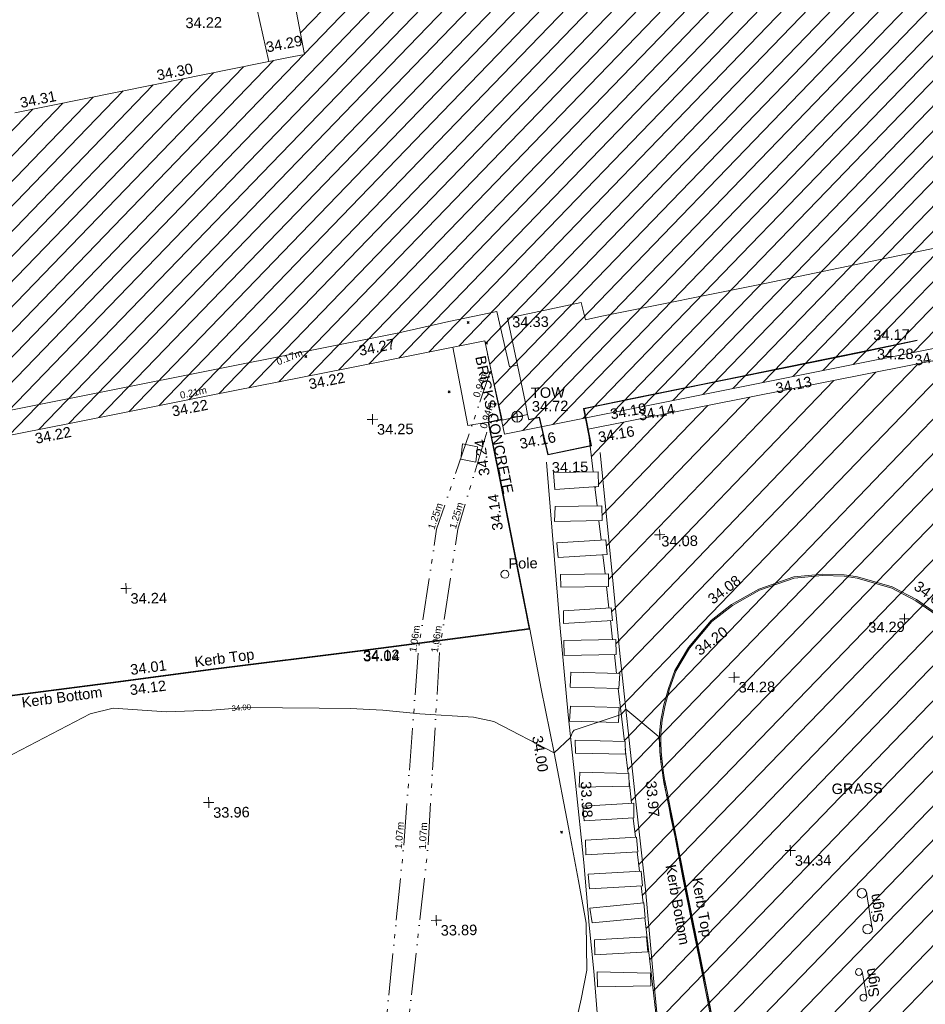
# Model space of a CAD drawing. Header units: millimetres. Extents: x -290717 to 520720, y -103372 to 287762.
# Tile 345 of 375: x 261136 to 293596, y 212750 to 248016. Entities that reach past the tile are written whole.
import ezdxf

# ---------------------------------------------------------------- set-up
doc = ezdxf.new("R2010")
doc.units = ezdxf.units.MM
for name, pattern in [('IMPORT-HIDDEN2 _3_', [4762.5, 3175, -1587.5]), ('IMPORT-UG_DRAINAGE_UNIDENTIFIED_QLB2 _2_', [2700, 1500, -300.0000000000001, 0, -250, 150, -300.0000000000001, 0, -200]), ('IMPORT-UG_ELEC_LV_QLB2 _2_', [2700, 1500, -300.0000000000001, 0, -250, 150, -300.0000000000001, 0, -200]), ('IMPORT-UG_ELEC_STREET LIGHTING_QLB2 _2_', [2700, 1500, -300.0000000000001, 0, -250, 150, -300.0000000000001, 0, -200])]:
    doc.linetypes.add(name, pattern=pattern)
for name, color, linetype, lineweight, true_color in [('00_TOPO_BUILDING_OUTLINE', 5, 'Continuous', 9, 0x0000ff), ('00_TOPO_FURN_POLE', 7, 'Continuous', 9, 0x666666), ('00_TOPO_FURN_SIGN', 7, 'Continuous', 9, 0x666666), ('00_TOPO_KERB_BOTTOM', 1, 'Continuous', 9, 0xff0000), ('00_TOPO_KERB_TOP', 7, 'Continuous', 9, 0xa500a5), ('00_TOPO_LEVEL_SPOT', 7, 'Continuous', 9, 0x666666), ('00_TOPO_ROAD_MARKING_WHITE_CONTINUOUS', 7, 'Continuous', 9, 0x999999), ('00_TOPO_TOP_OF_WALL', 7, 'Continuous', 9, 0x666666), ('00_TOPO_WALL', 7, 'Continuous', 9, 0x7c00a5), ('00_UAV_BUILDING_HATCH', 7, 'Continuous', 9, 0x999999), ('00_UAV_BUILDING_OUTLINE', 5, 'Continuous', 9, 0x0000ff), ('00_UAV_CONCRETE', 9, 'Continuous', 9, 0x808080), ('00_UAV_FORM_LINES', 7, 'Continuous', 9, 0x666666), ('00_UAV_FURN_POLE', 7, 'Continuous', 9, 0x666666), ('00_UAV_LEVEL_SPOT', 7, 'Continuous', 9, 0x666666), ('00_UAV_SERV_IC', 5, 'Continuous', 9, 0x0000ff), ('01_DTM_CONTOUR_MNR', 7, 'Continuous', 9, 0xa5a552), ('01_DTM_CONTOUR_MNR_LABELS', 7, 'Continuous', 9, 0xa5a552), ('12333-PUM-2D-U-0001-C01 - Rev2_REVIT IMPORT_dwg', 7, 'Continuous', 9, 0x767676), ('PUM-CHAMBER EXTENTS', 6, 'IMPORT-HIDDEN2 _3_', 9, 0xff00ff), ('PUM-ELECTRIC-LV-QLB2', 1, 'IMPORT-UG_ELEC_LV_QLB2 _2_', 9, 0xff0000), ('PUM-UNABLE TO SURVEY', 190, 'Continuous', 9, 0x7f00ff), ('PUM-UNIDENTIFIED-QLB2', 150, 'IMPORT-UG_DRAINAGE_UNIDENTIFIED_QLB2 _2_', 9, 0x007fff), ('PUM-WATER-MH', 5, 'Continuous', 9, 0x0000ff)]:
    doc.layers.add(name, color=color, linetype=linetype, lineweight=lineweight, true_color=true_color)
for name, color, linetype, lineweight in [('00_TOPO_DRIVE_WAY', 7, 'Continuous', 9), ('00_TOPO_PEDASTRIAN', 7, 'Continuous', 9), ('00_TOPO_SURVEY_TEXT', 7, 'Continuous', 9), ('00_UAV_SURVEY_TEXT', 7, 'Continuous', 9), ('GEN-TEXT', 7, 'Continuous', 9)]:
    doc.layers.add(name, color=color, linetype=linetype, lineweight=lineweight)
doc.styles.add('Arial_1', font='arial.ttf', dxfattribs={"height": 250})
doc.styles.add('Swis721 Lt BT_1', font='swissl.ttf', dxfattribs={"height": 200})
doc.styles.add('Swis721 Lt BT_2', font='swissl.ttf', dxfattribs={"height": 375})

# ---------------------------------------------------------------- blocks, each defined once
blk = doc.blocks.new('12333-PUM-2D-U-0001-C01 - Rev2_REVIT IMPORT_dwg_MM-2077200-Site Location Plan Existing')
at = {"layer": '00_TOPO_LEVEL_SPOT', "color": 254, "true_color": 0xcccccc, "flags": 128}
for points in [[(0, -500.0000000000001), (0, 0), (-500.0000000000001, 0)], [(500.0000000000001, 0), (0, 0), (0, 500.0000000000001)]]:
    blk.add_lwpolyline(points, dxfattribs=at)
blk = doc.blocks.new('12333-PUM-2D-U-0001-C01 - Rev2_REVIT IMPORT_dwg_TOW-2077202-Site Location Plan Existing')
at = {"layer": '00_TOPO_TOP_OF_WALL', "color": 254, "true_color": 0xcccccc, "flags": 128}
for points in [[(0, 525.0554400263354), (0, 0), (-525.0554401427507, 0)], [(525.0554401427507, 0), (0, 0), (0, -525.0554400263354)]]:
    blk.add_lwpolyline(points, dxfattribs=at)
at = {"layer": '00_TOPO_TOP_OF_WALL', "color": 254, "true_color": 0xcccccc}
blk.add_circle((0, 0), 525.0554401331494, dxfattribs=at)
blk = doc.blocks.new('12333-PUM-2D-U-0001-C01 - Rev2_REVIT IMPORT_dwg_MSL_Sign_SYM-2077194-Site Location Plan Existing')
at = {"layer": '00_TOPO_FURN_SIGN', "color": 254, "true_color": 0xcccccc}
blk.add_line((1862.281444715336, 0), (-1862.281444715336, 0), dxfattribs=at)
for centre, radius in [((-1862.281444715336, -488.8448533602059), 488.8448533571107), ((1862.281444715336, -488.8448533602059), 488.8448533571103)]:
    blk.add_circle(centre, radius, dxfattribs=at)
blk = doc.blocks.new('12333-PUM-2D-U-0001-C01 - Rev2_REVIT IMPORT_dwg_POLE_2-2077241-Site Location Plan Existing')
at = {"layer": '00_TOPO_FURN_POLE', "color": 254, "true_color": 0xcccccc}
blk.add_circle((0, 0), 375.0000000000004, dxfattribs=at)
blk = doc.blocks.new('12333-PUM-2D-U-0001-C01 - Rev2_REVIT IMPORT_dwg_UAV-2077255-Site Location Plan Existing')
at = {"layer": '00_UAV_LEVEL_SPOT', "color": 254, "true_color": 0xcccccc, "flags": 128}
for points in [[(0, -500.0000000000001), (0, 0), (-500.0000000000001, 0)], [(500.0000000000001, 0), (0, 0), (0, 500.0000000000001)]]:
    blk.add_lwpolyline(points, dxfattribs=at)
blk = doc.blocks.new('12333-PUM-2D-U-0001-C01 - Rev2_REVIT IMPORT_dwg_MGS62954_T2_Galway_ITM_3d_Rev1-2077680-Site Location Plan Existing')
at = {"layer": '00_UAV_BUILDING_HATCH', "true_color": 0xcccccc}
h = blk.add_hatch(dxfattribs=at)
h.set_pattern_fill('FP_1', color=254, style=0, pattern_type=2)
h.set_pattern_definition([(45, (0, 0), (-441.9417382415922, 441.9417382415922), [])])
h.paths.add_polyline_path([(534124497.0780003, 725775488.5585), (534146780.0780002, 725779531.5585002), (534146621.0780001, 725780328.5585), (534183857.1075, 725787049.1125003), (534184497.1075001, 725783702.1125), (534202575.1075001, 725786975.1125001), (534201976.1075, 725790381.1125002), (534239197.0865, 725797194.0905001), (534239338.0865, 725796376.0905), (534261663.0865001, 725800388.0905), (534259564.2060555, 725811742.1253059), (534258677.2803518, 725812121.8622999), (534251257.0865, 725810806.0905002), (534250975.0865, 725812184.0905002), (534249213.0865, 725811873.0905002), (534249448.0865, 725810468.0905002), (534244617.0865, 725809642.0905), (534241121.0865001, 725828862.0905), (534229957.0865001, 725826793.0905), (534233411.0865, 725807582.0905), (534221779.0865001, 725805445.0905001), (534220752.0865, 725810867.0905), (534215719.0865001, 725809946.0905), (534216316.0865, 725806625.0905), (534217076.0865, 725806760.0905001), (534217446.0865, 725804662.0905001), (534205756.3195, 725802533.209), (534204628.3195001, 725808845.209), (534205810.3195, 725809078.2090002), (534204970.3195, 725813494.209), (534194424.3195001, 725811546.2090001), (534194268.3195001, 725812372.2090002), (534192207.3194999, 725812030.2090001), (534192421.3195001, 725810057.2090002), (534184208.6855001, 725808590.6470003), (534184063.6855001, 725809679.6470001), (534175719.6855001, 725808111.6470001), (534177568.6855001, 725797421.6470002), (534162796.3485001, 725794713.2465), (534162440.3485001, 725796856.2465003), (534164478.3485, 725797191.2465), (534163879.3485, 725800515.2465003), (534159002.3485, 725799595.2465), (534159605.3485, 725796262.2465003), (534160352.3485, 725796441.2465003), (534160696.3485, 725794215.2465001), (534156777.3485, 725793541.2465), (534156175.3485, 725796880.2465001), (534147633.3485, 725795342.2464999), (534144688.0165, 725811270.4695), (534133601.7440001, 725809323.8415002), (534137148.0780001, 725790044.5585), (534122321.078, 725787372.5585), (534123537.0795538, 725780731.4911917)])
at = {"layer": '00_TOPO_BUILDING_OUTLINE', "color": 254, "true_color": 0xcccccc, "flags": 128}
for points in [[(534188058.0828493, 725787861.187062), (534193919.1674864, 725788933.0934182), (534201065.6022689, 725790280.4810855), (534201448.2837999, 725788136.3355058), (534201583.8039866, 725787308.173642), (534201581.675512, 725787311.017859), (534202577.8800709, 725787493.7602345)], [(534124221.1284872, 725779064.0287179), (534124820.7444681, 725775822.0386165), (534125245.2836477, 725775899.9398292), (534125145.6166385, 725776478.4504373), (534133639.679585, 725778012.757823), (534141891.4203304, 725779511.1741732), (534145939.2929132, 725780299.3827997), (534146057.2373813, 725779612.1525271), (534146460.7820161, 725779700.4323335), (534146222.0326365, 725781148.1654723), (534160372.7522756, 725783695.0785174), (534180779.9572401, 725787396.425519), (534182578.9416649, 725787771.2733631), (534184302.538883, 725788093.9243823), (534184716.2891045, 725786103.2868761), (534185006.1492738, 725786161.2966199), (534184684.0027301, 725787845.464642), (534187334.220765, 725788363.5149004), (534187470.2676793, 725787737.9559948), (534188058.0828493, 725787861.187062)]]:
    blk.add_lwpolyline(points, dxfattribs=at)
at = {"layer": '00_TOPO_DRIVE_WAY', "color": 254, "true_color": 0xcccccc, "flags": 128}
blk.add_lwpolyline([(534186444.445821, 725761858.4987576), (534186652.1511036, 725762418.2491615), (534186888.5262551, 725763418.2892377), (534187116.6600798, 725764447.4201819), (534187125.9503548, 725766131.565474), (534186876.5301303, 725767650.666956), (534186545.4167679, 725769565.8924016), (534186082.1845883, 725772251.5999451), (534185653.1840692, 725774549.9895473), (534185282.300045, 725776699.5052701)], dxfattribs=at)
at = {"layer": '00_TOPO_KERB_BOTTOM', "color": 254, "true_color": 0xcccccc, "flags": 128}
for points in [[(534187935.8968223, 725784663.4813752), (534192340.7347817, 725785487.8449844), (534194614.2016724, 725785900.2535228), (534197272.6921846, 725786388.0136726), (534199349.374141, 725786787.368219)], [(534187935.8968223, 725784663.4813752), (534187372.7539521, 725784557.713435), (534187612.7504259, 725783226.2840396), (534186037.1740813, 725782925.3670722), (534185749.2462204, 725784267.2107875), (534185377.9479048, 725784192.5596375), (534185334.8048877, 725784385.471215)], [(534159081.7184864, 725773800.7949743), (534160591.2100607, 725773956.4887882), (534163250.4022995, 725774251.8050586), (534170234.5195389, 725775028.2004404), (534173918.4789092, 725775446.0606811), (534179294.2212099, 725776025.692972), (534185282.300045, 725776699.5052701), (534184313.4519444, 725782123.0247738), (534183938.0403972, 725784122.845869), (534184418.929028, 725784213.2392157)], [(534199916.5716348, 725776963.9989618), (534199155.7275035, 725777515.509442), (534198302.0189285, 725777985.9452618), (534197058.7765175, 725778362.5450776), (534196578.9967108, 725778449.1685762), (534195806.0105016, 725778486.6623293), (534194782.97023, 725778406.503271), (534193516.8241451, 725777991.2339697), (534192533.4780928, 725777455.8946048), (534191783.9455718, 725776893.092291), (534190965.7597488, 725775943.8211933), (534190451.4253638, 725775127.8446379), (534190214.5760021, 725774488.6145461), (534190038.6771314, 725773900.9283396), (534189919.6663465, 725773358.7713944), (534189870.0772591, 725772896.3482506), (534189865.456423, 725772557.9374964), (534189871.3146925, 725772234.0814176), (534189893.6391512, 725771976.7467979), (534189911.6946899, 725771770.9621509), (534189935.1131366, 725771552.986981), (534189965.3027198, 725771291.0339235), (534189993.9895835, 725771122.7491148), (534190071.3775579, 725770732.1572773), (534190162.2275748, 725770218.4885412), (534190225.8400707, 725769865.956426), (534190347.0362321, 725769218.1569774)], [(534190347.0362321, 725769218.1569774), (534190629.0553181, 725767638.8733405), (534190909.2840674, 725766096.9840559), (534191159.7381805, 725764747.6585265), (534191420.8975773, 725763300.2325867), (534191529.2590874, 725762663.36013)]]:
    blk.add_lwpolyline(points, dxfattribs=at)
at = {"layer": '00_TOPO_KERB_TOP', "color": 254, "true_color": 0xcccccc, "flags": 128}
for points in [[(534187932.5774466, 725784681.1548095), (534189436.4776093, 725784959.7855424), (534191520.9292775, 725785346.6761153), (534194729.6522738, 725785942.9791265), (534197323.4067069, 725786424.6213727), (534199345.5439326, 725786801.5575879)], [(534187932.5774466, 725784681.1548095), (534187351.8899478, 725784572.0916858), (534187591.896102, 725783240.6085863), (534186051.068105, 725782946.3281535), (534185763.1050253, 725784288.3360003), (534185380.78663, 725784211.6303064), (534185341.6773319, 725784386.8482188)], [(534159078.3704405, 725773828.5021414), (534160587.7848048, 725773984.1879917), (534163246.8988171, 725774279.4955747), (534170230.9929529, 725775055.8883882), (534173914.9848872, 725775473.7523224), (534179290.7359683, 725776053.3855599), (534185257.7272719, 725776724.8249707), (534184292.6028033, 725782127.4999365), (534183922.8093885, 725784136.6065189), (534184415.5369201, 725784230.1049981)], [(534199886.8701668, 725776928.9396982), (534199132.776659, 725777475.5568769), (534198285.6618643, 725777943.0826333), (534197050.5347154, 725778317.0516243), (534196577.4494343, 725778403.374006), (534195806.6950484, 725778440.8173121), (534194789.7399431, 725778360.9777806), (534193534.7602636, 725777948.4739947), (534192560.4118542, 725777418.6704596), (534191815.5879186, 725776859.8434998), (534191000.4576248, 725775913.8479203), (534190490.1357445, 725775102.8917446), (534190257.2839894, 725774471.5146215), (534190083.062176, 725773889.431541), (534189964.9558416, 725773351.394845), (534189915.8616649, 725772893.5867908), (534189911.279922, 725772558.0390751), (534189917.0966675, 725772236.4785311), (534189939.2836063, 725771980.729107), (534189957.2981163, 725771775.4120767), (534189980.6499349, 725771558.0570712), (534190010.6773456, 725771297.5111727), (534190039.0528879, 725771131.0526594), (534190116.4132023, 725770740.6004266), (534190207.3313425, 725770226.5465194), (534190270.8967996, 725769874.2750871), (534190392.1405576, 725769226.2114398)], [(534190392.1405576, 725769226.2114398), (534190674.14728, 725767646.9970392), (534190954.3481149, 725766105.2613463), (534191204.8075454, 725764755.9071702), (534191466.0279318, 725763308.1432059), (534191574.1310087, 725762672.7896382)]]:
    blk.add_lwpolyline(points, dxfattribs=at)
at = {"layer": '00_TOPO_PEDASTRIAN', "color": 254, "true_color": 0xcccccc}
for p, q in [((534186269.7, 725781682.8000002), (534186231.6000001, 725782292.4)), ((534187831.8000001, 725782292.4), (534186231.6000001, 725782292.4)), ((534187831.8000001, 725781759), (534187831.8000001, 725782292.4)), ((534186269.7, 725781682.8000002), (534187831.8000001, 725781759)), ((534186231.6000001, 725780539.8000001), (534186269.7000001, 725781073.2)), ((534187946.1000001, 725781073.2000002), (534186269.7000001, 725781073.2)), ((534187946.1000001, 725780539.8000002), (534187946.1000001, 725781073.2000002)), ((534186231.6000001, 725780539.8000001), (534187946.1000001, 725780539.8000002)), ((534186307.8000001, 725779777.8000002), (534188060.4000001, 725779854.0000001)), ((534186307.8000001, 725779777.8000002), (534186345.9, 725779244.4000002)), ((534188060.4000001, 725779854.0000001), (534188098.5000001, 725779320.6000001)), ((534186345.9, 725779244.4000002), (534188098.5000001, 725779320.6000001)), ((534186422.1, 725778177.6), (534186422.1000001, 725778634.8000001)), ((534186422.1000001, 725778634.8000001), (534188136.6000001, 725778634.8000001)), ((534188136.6000001, 725778177.6), (534188136.6000001, 725778634.8000001)), ((534188136.6000001, 725778177.6), (534186422.1, 725778177.6)), ((534188212.8, 725777415.6), (534186498.3000002, 725777339.4)), ((534186498.3000001, 725776882.2000002), (534186498.3000002, 725777339.4)), ((534188250.9, 725776958.4000002), (534188212.8, 725777415.6)), ((534186498.3000001, 725776882.2000002), (534188250.9, 725776958.4000002)), ((534186498.3, 725775739.2000002), (534186498.3, 725776272.6000001)), ((534186498.3, 725776272.6000001), (534188365.2, 725776272.6)), ((534188365.2, 725775739.2), (534188365.2, 725776272.6)), ((534188365.2, 725775739.2), (534186498.3, 725775739.2000002)), ((534186688.8000001, 725774596.2000002), (534186726.9, 725775129.6)), ((534188479.5000002, 725775053.4), (534186726.9, 725775129.6)), ((534188441.4000001, 725774520.0000001), (534188479.5000002, 725775053.4)), ((534186688.8000001, 725774596.2000002), (534188441.4000001, 725774520.0000001)), ((534186650.7000001, 725773377.0000001), (534186688.8000001, 725773910.4000002)), ((534186688.8000001, 725773910.4000002), (534188441.4000001, 725773834.2000002)), ((534188403.3000002, 725773300.8000002), (534188441.4000001, 725773834.2000002)), ((534188403.3000002, 725773300.8000002), (534186650.7000001, 725773377.0000001)), ((534186841.2000002, 725772234.0000001), (534186841.2000001, 725772691.2000002)), ((534188631.9000001, 725772615.0000001), (534186841.2000001, 725772691.2000002)), ((534188631.9, 725772157.8000002), (534188631.9000001, 725772615.0000001)), ((534186841.2000002, 725772234.0000001), (534188631.9, 725772157.8000002)), ((534186955.5000001, 725771014.8000001), (534186993.6000001, 725771548.2000002)), ((534188746.2000001, 725771472), (534186993.6000001, 725771548.2000002)), ((534188746.2000002, 725771014.8000002), (534188746.2000001, 725771472)), ((534186955.5000001, 725771014.8000001), (534188746.2000002, 725771014.8000002)), ((534188898.6, 725770405.2), (534187069.8000001, 725770329)), ((534187107.9000001, 725769795.6), (534187069.8000001, 725770329)), ((534188898.6, 725769871.8000002), (534188898.6, 725770405.2)), ((534187107.9000001, 725769795.6), (534188898.6, 725769871.8000002)), ((534188974.8, 725769186.0000001), (534187146.0000001, 725769109.8000001)), ((534189012.9000001, 725768652.6), (534188974.8, 725769186.0000001)), ((534187146.0000001, 725768576.4), (534187146.0000001, 725769109.8000001)), ((534187146.0000001, 725768576.4), (534189012.9000001, 725768652.6)), ((534189127.2, 725767966.8000002), (534187222.2000001, 725767890.6000001)), ((534187260.3000001, 725767357.2), (534187222.2000001, 725767890.6000001)), ((534189165.3, 725767433.4000002), (534189127.2, 725767966.8000002)), ((534187260.3000001, 725767357.2), (534189165.3, 725767433.4000002)), ((534189203.4000001, 725766823.8000001), (534187260.3000001, 725766671.4)), ((534189241.5000001, 725766290.4), (534189203.4000001, 725766823.8000001)), ((534187336.5, 725766138), (534187260.3000001, 725766671.4)), ((534187336.5, 725766138), (534189241.5000001, 725766290.4)), ((534189279.6000001, 725765604.6000001), (534187412.7000001, 725765528.4000002)), ((534187412.7000001, 725764995.0000001), (534187412.7000001, 725765528.4000002)), ((534189317.7000001, 725765071.2000002), (534189279.6000001, 725765604.6000001)), ((534187412.7000001, 725764995.0000001), (534189317.7000001, 725765071.2000002)), ((534187488.9, 725763852), (534187488.9, 725764385.4)), ((534189393.9000001, 725764309.2), (534187488.9, 725764385.4)), ((534189393.9000001, 725763852), (534189393.9000001, 725764309.2)), ((534187488.9, 725763852), (534189393.9000001, 725763852))]:
    blk.add_line(p, q, dxfattribs=at)
at = {"layer": '00_TOPO_ROAD_MARKING_WHITE_CONTINUOUS', "color": 254, "true_color": 0xcccccc, "flags": 128}
for points in [[(534187920.0000001, 725782980), (534188270, 725778630), (534188490.0000001, 725775770), (534188950.0000001, 725770770.0000001), (534189260, 725767430.0000002), (534189510, 725763990.0000001), (534189680.0000002, 725761800.0000001), (534189900.0000001, 725759450.0000001), (534190100, 725757460.0000001), (534190220, 725755800.0000001), (534190300.0000001, 725754680.0000002), (534190410.0000001, 725753160.0000001), (534190530.0000001, 725751900.0000001)], [(534188240.0000001, 725751470), (534188140.0000001, 725753190.0000001), (534188000.0000001, 725754980), (534187870, 725756600.0000001), (534187829.671832, 725757392.0293423), (534187720, 725758800.0000001), (534187640, 725760030.0000001), (534187510, 725762020), (534187360, 725764410.0000001), (534187230, 725766060.0000001), (534187070.0000001, 725768310.0000001), (534186820.0000001, 725771160), (534186610, 725773610), (534186360.0000001, 725776850), (534185990, 725782670)]]:
    blk.add_lwpolyline(points, dxfattribs=at)
at = {"layer": '00_TOPO_WALL', "color": 254, "true_color": 0xcccccc, "flags": 128}
blk.add_lwpolyline([(534185006.1492738, 725786161.2966199), (534185263.7505907, 725784852.1930948), (534185341.9549416, 725784386.9038423), (534184421.1095001, 725784202.3977656), (534183943.7332617, 725786575.9436938)], dxfattribs=at)
at = {"layer": '00_UAV_BUILDING_OUTLINE', "color": 254, "true_color": 0xcccccc, "flags": 128}
for points in [[(534167158.3838508, 725795512.9939419), (534172076.3945128, 725796414.6754117), (534176994.4051749, 725797316.3568813), (534177568.6855001, 725797421.6470002), (534176816.1715772, 725801772.3088913)], [(534235928.6582541, 725796595.8330029), (534231010.4406745, 725795695.5958499), (534226092.2230951, 725794795.3586969), (534221174.0055155, 725793895.1215438), (534216255.7879361, 725792994.8843907), (534211337.5703565, 725792094.6472379), (534206419.3527769, 725791194.4100847), (534201976.1075, 725790381.1125001), (534202059.7409394, 725789905.5607566), (534202575.1075, 725786975.1125001), (534200583.0496724, 725786614.4528435), (534195663.0590978, 725785723.6945102), (534190743.068523, 725784832.9361768), (534185823.0779483, 725783942.1778437), (534184497.1075, 725783702.1125001), (534183857.1075, 725787049.1125002), (534178936.6077407, 725786161.0348831), (534174016.1079816, 725785272.9572663), (534169095.6082222, 725784384.8796496), (534164175.1084629, 725783496.8020326)]]:
    blk.add_lwpolyline(points, dxfattribs=at)
at = {"layer": '00_UAV_CONCRETE', "color": 254, "true_color": 0xcccccc, "flags": 128}
blk.add_lwpolyline([(534182697.2121847, 725786839.768507), (534183191.1585, 725784032.7409999), (534183922.8093885, 725784136.6065189)], dxfattribs=at)
at = {"layer": '00_UAV_FORM_LINES', "color": 254, "true_color": 0xcccccc, "flags": 128}
blk.add_lwpolyline([(534165337.2367531, 725806359.4939106), (534166562.6855, 725806349.6470001), (534171183.6855001, 725806103.6470001), (534171595.6855001, 725805976.6470001), (534171932.6855001, 725805823.6470002), (534172350.6855001, 725805606.6470001), (534172704.6855, 725805307.6470002), (534172943.6855001, 725804953.6470002), (534173137.6855001, 725804533.6470001), (534173332.6855001, 725803988.6470001), (534173552.6855001, 725803367.6470002), (534173899.6855001, 725802748.6470001), (534174253.6855001, 725802324.6470001), (534174652.6855, 725801966.6470002), (534175090.6855001, 725801496.6470002), (534175335.6855001, 725801051.6470002), (534175498.6855, 725800671.6470002), (534175686.6855001, 725800073.6470002), (534176291.0177509, 725797187.3959152)], dxfattribs=at)
at = {"layer": '01_DTM_CONTOUR_MNR', "color": 254, "true_color": 0xcccccc, "flags": 128}
blk.add_lwpolyline([(534191538.1468534, 725762803.7832167), (534191457.6269957, 725763307.5253992), (534191397.2044101, 725763648.1472566), (534191187.7438138, 725764756.9359535), (534191098.813136, 725765227.5530967), (534190934.2631039, 725766106.065776), (534190782.7272727, 725766909.7727275), (534190647.8990261, 725767644.4747566), (534190443.894813, 725768759.3285743), (534190357.9626649, 725769221.9906664), (534190331.4285715, 725769370.8928572), (534190241.0653753, 725769870), (534190225.934066, 725769943.1868131), (534190171.1838162, 725770222.2367632), (534190075.8333335, 725770709.1666667), (534190074.0064102, 725770730.8012822), (534189997.7412587, 725771121.548252), (534189970, 725771290.0000001), (534189938.862069, 725771549.1034483), (534189910.0000001, 725771770), (534189890, 725771980), (534189872.5000002, 725772221.0714285), (534189870, 725772560.0000002), (534189818.8498856, 725772781.5763655), (534188670.0000001, 725773770.0000001), (534188500, 725773580.0000001), (534186808.8787298, 725773047.8946102), (534186745.67217, 725772985.9080188), (534186680.0000002, 725772790.0000001), (534186080.0000001, 725772250.0000001), (534183937.2353445, 725773417.0221381), (534183207.5364243, 725773587.6687354), (534181286.9548948, 725773734.1378438), (534179966.5007308, 725773887.7476863), (534178798.9117531, 725773968.5714288), (534177686.6812853, 725774006.2305734), (534175064.2890632, 725774068.6470673), (534174896.7851279, 725774058.2823077), (534173843.4824766, 725773993.1063541), (534172209.6830088, 725773965.1116096), (534170298.8850236, 725774131.0504427), (534169479.4382023, 725773941.6853933), (534166430.0000002, 725772420)], dxfattribs=at)
at = {"xscale": 0.375, "yscale": 0.375, "zscale": 0.375}
for name, p in [('12333-PUM-2D-U-0001-C01 - Rev2_REVIT IMPORT_dwg_MM-2077200-Site Location Plan Existing', (534179780.0000001, 725784310.0000001)), ('12333-PUM-2D-U-0001-C01 - Rev2_REVIT IMPORT_dwg_TOW-2077202-Site Location Plan Existing', (534184960.7174789, 725784315.8500673)), ('12333-PUM-2D-U-0001-C01 - Rev2_REVIT IMPORT_dwg_UAV-2077255-Site Location Plan Existing', (534190000.0000001, 725780000)), ('12333-PUM-2D-U-0001-C01 - Rev2_REVIT IMPORT_dwg_POLE_2-2077241-Site Location Plan Existing', (534184426.1585001, 725778680.741)), ('12333-PUM-2D-U-0001-C01 - Rev2_REVIT IMPORT_dwg_MM-2077200-Site Location Plan Existing', (534170840, 725778410)), ('12333-PUM-2D-U-0001-C01 - Rev2_REVIT IMPORT_dwg_MM-2077200-Site Location Plan Existing', (534198723.0416445, 725776830.9902517)), ('12333-PUM-2D-U-0001-C01 - Rev2_REVIT IMPORT_dwg_MM-2077200-Site Location Plan Existing', (534192578.5962873, 725774848.4884566)), ('12333-PUM-2D-U-0001-C01 - Rev2_REVIT IMPORT_dwg_MM-2077200-Site Location Plan Existing', (534173670.0000001, 725770690.0000001)), ('12333-PUM-2D-U-0001-C01 - Rev2_REVIT IMPORT_dwg_MM-2077200-Site Location Plan Existing', (534194483.5564951, 725768606.9409424)), ('12333-PUM-2D-U-0001-C01 - Rev2_REVIT IMPORT_dwg_MM-2077200-Site Location Plan Existing', (534181750.0000001, 725766330.0000001))]:
    blk.add_blockref(name, p, dxfattribs=at)
for p, xscale, yscale, zscale, rotation in [((534197280.7081187, 725766411.6749314), 0.35, 0.35, 0.35, 278.0330363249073), ((534197056.3341389, 725763773.4056085), 0.2499999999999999, 0.2499999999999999, 0.2499999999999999, 279.1797592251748)]:
    blk.add_blockref('12333-PUM-2D-U-0001-C01 - Rev2_REVIT IMPORT_dwg_MSL_Sign_SYM-2077194-Site Location Plan Existing', p, dxfattribs=dict(xscale=xscale, yscale=yscale, zscale=zscale, rotation=rotation))
at = {"layer": '00_TOPO_BUILDING_OUTLINE', "color": 251, "true_color": 0x666666, "insert": (534184846.5747604, 725787888.5208532), "char_height": 375, "width": 1495.902363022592, "attachment_point": 1, "line_spacing_factor": 1.005061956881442, "style": 'Swis721 Lt BT_2'}
blk.add_mtext('34.33', dxfattribs=at)
at = {"layer": '00_TOPO_BUILDING_OUTLINE', "color": 251, "true_color": 0x666666, "insert": (534179300.8428538, 725786957.4751074), "char_height": 375, "width": 1495.902363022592, "attachment_point": 1, "rotation": 10.50981959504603, "line_spacing_factor": 1.005061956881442, "style": 'Swis721 Lt BT_2'}
blk.add_mtext('34.27', dxfattribs=at)
at = {"layer": '00_TOPO_DRIVE_WAY', "color": 251, "true_color": 0x666666, "insert": (534185667.4045027, 725772904.9395489), "char_height": 375, "width": 1495.902363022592, "attachment_point": 1, "rotation": 278.62479316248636, "line_spacing_factor": 1.005061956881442, "style": 'Swis721 Lt BT_2'}
blk.add_mtext('34.00', dxfattribs=at)
at = {"layer": '00_TOPO_FURN_SIGN', "char_height": 375, "width": 1206.219683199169, "attachment_point": 1, "line_spacing_factor": 1.005061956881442, "style": 'Swis721 Lt BT_2'}
for insert, rotation in [((534197414.4808649, 725765942.7877676), 98.00281249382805), ((534197218.8494761, 725763274.6165422), 98.751922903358)]:
    blk.add_mtext('Sign', dxfattribs=dict(at, insert=insert, rotation=rotation))
at = {"layer": '00_TOPO_KERB_BOTTOM', "color": 251, "true_color": 0x666666, "char_height": 375, "width": 1495.902363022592, "attachment_point": 1, "line_spacing_factor": 1.005061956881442, "style": 'Swis721 Lt BT_2'}
for s, insert in [('34.17', (534197776.2910953, 725787202.7208756)), ('34.04', (534179294.2, 725776020.9296079))]:
    blk.add_mtext(s, dxfattribs=dict(at, insert=insert))
at = {"layer": '00_TOPO_KERB_BOTTOM', "color": 251, "true_color": 0x666666, "char_height": 375, "attachment_point": 1, "line_spacing_factor": 1.005061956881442, "style": 'Swis721 Lt BT_2'}
for s, insert, width, rotation in [('34.19', (534188273.3414751, 725784528.5223466), 1495.902363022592, 9.144491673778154), ('34.14', (534184015.5071049, 725780230.6413898), 1495.902363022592, 97.04128293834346), ('34.08', (534191638.2979491, 725777757.7114323), 1495.902363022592, 36.24059141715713), ('34.06', (534199266.6886571, 725778209.9687927), 1495.902363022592, 322.651832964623), ('34.01', (534170921.3049013, 725775679.2505531), 1495.902363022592, 6.473498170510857), ('Kerb Bottom', (534167007.659561, 725774577.4353803), 3414.456504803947, 6.546853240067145), ('Kerb Bottom', (534190369.0865425, 725768207.0930427), 3414.456504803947, 279.0677812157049)]:
    blk.add_mtext(s, dxfattribs=dict(at, insert=insert, width=width, rotation=rotation))
at = {"layer": '00_TOPO_KERB_TOP', "color": 251, "true_color": 0x666666, "char_height": 375, "width": 1495.902363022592, "attachment_point": 1, "line_spacing_factor": 1.005061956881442, "style": 'Swis721 Lt BT_2'}
for s, insert in [('34.28', (534197898.4855838, 725786508.7695643)), ('34.12', (534179290.7, 725776048.6296079))]:
    blk.add_mtext(s, dxfattribs=dict(at, insert=insert))
at = {"layer": '00_TOPO_KERB_TOP', "color": 251, "true_color": 0x666666, "char_height": 375, "attachment_point": 1, "line_spacing_factor": 1.005061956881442, "style": 'Swis721 Lt BT_2'}
for s, insert, width, rotation in [('34.16', (534187828.5391877, 725783710.269697), 1495.902363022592, 9.144491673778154), ('34.24', (534183576.7459862, 725782193.8032635), 1495.902363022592, 97.04128293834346), ('34.20', (534191143.8414592, 725775925.1986256), 1495.902363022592, 36.24059141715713), ('Kerb Top', (534173229.6980559, 725775919.2478863), 2493.170605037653, 6.546853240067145), ('34.12', (534170890.9528421, 725774952.6503385), 1495.902363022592, 6.473498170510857), ('Kerb Top', (534191305.3774036, 725767723.0181848), 2493.170605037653, 279.0677812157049)]:
    blk.add_mtext(s, dxfattribs=dict(at, insert=insert, width=width, rotation=rotation))
at = {"layer": '00_TOPO_LEVEL_SPOT', "char_height": 375, "width": 1495.902363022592, "attachment_point": 1, "line_spacing_factor": 1.005061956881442, "style": 'Swis721 Lt BT_2'}
for s, insert in [('34.25', (534179932.8269378, 725784133.0039227)), ('34.24', (534170992.8269377, 725778233.0039226)), ('34.29', (534197412.998248, 725776740.0114298)), ('34.28', (534192731.4269378, 725774671.5039227)), ('33.96', (534173822.8269379, 725770513.0039226)), ('34.34', (534194636.4269378, 725768429.9039224)), ('33.89', (534181902.8269377, 725766153.0039226))]:
    blk.add_mtext(s, dxfattribs=dict(at, insert=insert))
at = {"layer": '00_TOPO_ROAD_MARKING_WHITE_CONTINUOUS', "color": 251, "true_color": 0x666666, "insert": (534186171.4948094, 725782665.2296079), "char_height": 375, "width": 1495.902363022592, "attachment_point": 1, "line_spacing_factor": 1.005061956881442, "style": 'Swis721 Lt BT_2'}
blk.add_mtext('34.15', dxfattribs=at)
at = {"layer": '00_TOPO_ROAD_MARKING_WHITE_CONTINUOUS', "color": 251, "true_color": 0x666666, "char_height": 375, "width": 1495.902363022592, "attachment_point": 1, "line_spacing_factor": 1.005061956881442, "style": 'Swis721 Lt BT_2'}
for s, insert, rotation in [('33.98', (534187387.7728484, 725771220.3594902), 271.4431241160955), ('33.97', (534189720.0679867, 725771208.2519125), 274.2458649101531)]:
    blk.add_mtext(s, dxfattribs=dict(at, insert=insert, rotation=rotation))
at = {"layer": '00_TOPO_SURVEY_TEXT', "color": 251, "true_color": 0x666666, "insert": (534196000.90199, 725770976.0806414), "char_height": 375, "width": 2018.280965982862, "attachment_point": 1, "line_spacing_factor": 1.005061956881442, "style": 'Swis721 Lt BT_2'}
blk.add_mtext('GRASS', dxfattribs=at)
at = {"layer": '00_TOPO_TOP_OF_WALL', "char_height": 375, "attachment_point": 1, "line_spacing_factor": 1.005061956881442, "style": 'Swis721 Lt BT_2'}
for s, insert, width in [('TOW', (534185471.4433873, 725785347.7543665), 1343.937678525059), ('34.72', (534185497.0360942, 725784861.8477563), 1495.902363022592)]:
    blk.add_mtext(s, dxfattribs=dict(at, insert=insert, width=width))
at = {"layer": '00_UAV_BUILDING_OUTLINE', "color": 251, "true_color": 0x666666, "char_height": 375, "width": 1495.902363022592, "attachment_point": 1, "line_spacing_factor": 1.005061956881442, "style": 'Swis721 Lt BT_2'}
for s, insert, rotation in [('34.29', (534176166.6477634, 725797882.6905006), 10.09148188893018), ('34.30', (534172232.9876174, 725796946.8698912), 10.389378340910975), ('34.31', (534167314.9769552, 725796045.1884214), 10.389378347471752), ('34.11', (534199212.3700951, 725786255.6280181), 10.262168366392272), ('34.22', (534177485.3109429, 725785788.4431895), 10.23090153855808), ('34.13', (534194212.9678828, 725785350.492304), 10.262168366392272), ('34.22', (534172564.8111837, 725784900.3655725), 10.230901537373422), ('34.14', (534189288.2176197, 725784458.8722347), 10.262168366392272), ('34.22', (534167644.3114247, 725784012.2879555), 10.230901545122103), ('34.16', (534185004.7717608, 725783521.0670284), 10.26216837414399)]:
    blk.add_mtext(s, dxfattribs=dict(at, insert=insert, rotation=rotation))
at = {"layer": '00_UAV_FURN_POLE', "insert": (534184557.5000151, 725779249.7424831), "char_height": 375, "width": 1191.972994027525, "attachment_point": 1, "line_spacing_factor": 1.005061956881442, "style": 'Swis721 Lt BT_2'}
blk.add_mtext('Pole', dxfattribs=at)
at = {"layer": '00_UAV_LEVEL_SPOT', "insert": (534190051.8765643, 725779949.1441548), "char_height": 375, "width": 1495.902363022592, "attachment_point": 1, "line_spacing_factor": 1.005061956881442, "style": 'Swis721 Lt BT_2'}
blk.add_mtext('34.08', dxfattribs=at)
at = {"layer": '00_UAV_SERV_IC', "color": 251, "true_color": 0x666666, "insert": (534173323.2857865, 725798810.5146179), "char_height": 375, "width": 1495.902363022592, "attachment_point": 1, "line_spacing_factor": 1.005061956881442, "style": 'Swis721 Lt BT_2'}
blk.add_mtext('34.22', dxfattribs=at)
at = {"layer": '00_UAV_SURVEY_TEXT', "color": 251, "true_color": 0x666666, "insert": (534183865.7672869, 725786550.6053796), "char_height": 375, "width": 5617.944430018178, "attachment_point": 1, "rotation": 280.57712352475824, "line_spacing_factor": 1.005061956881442, "style": 'Swis721 Lt BT_2'}
blk.add_mtext('BRICKS CONCRETE', dxfattribs=at)
at = {"layer": '01_DTM_CONTOUR_MNR_LABELS', "color": 251, "true_color": 0x666666, "insert": (534174890.2238525, 725774168.7154422), "char_height": 200, "width": 797.8007824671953, "attachment_point": 2, "rotation": 3.54081701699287, "line_spacing_factor": 1.005061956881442, "style": 'Swis721 Lt BT_1'}
blk.add_mtext('34.00', dxfattribs=at)
blk = doc.blocks.new('12333-PUM-2D-U-0001-C01 - Rev2_REVIT IMPORT_dwg-1620468-Site Location Plan Existing')
at = {"layer": 'PUM-CHAMBER EXTENTS', "true_color": 0xfff4d4}
h = blk.add_hatch(dxfattribs=at)
h.set_pattern_fill('FP_14', style=0, pattern_type=2)
h.set_pattern_definition([(45, (-533641079.65, -725615854.3560001), (-618.7184335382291, 618.7184335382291), [])])
h.paths.add_polyline_path([(548820.3501529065, 143595.6438214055), (598554.7265481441, 155705.0015586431), (665880.350152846, 173780.643821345), (683590.8699340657, 180379.6662089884), (684126.292145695, 185226.5029211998), (699646.6566527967, 190872.8378213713), (682988.0270851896, 214267.7933273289), (606098.2658213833, 215609.9091025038), (611594.7356529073, 198837.6438862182), (620808.8827925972, 194892.6093451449), (622809.8820558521, 181730.4029184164), (546425.3200724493, 167969.8622055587), (546575.8377649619, 166438.0438213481), (546752.1501529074, 166438.0438213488), (546742.8316869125, 165904.1892620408), (546628.8411191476, 165898.6287465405), (546695.6373264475, 165218.8438213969), (546866.4501528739, 165218.8438214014), (546857.1396212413, 164685.44382141), (546748.0496345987, 164685.443821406), (546816.1401362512, 163992.4868641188), (546980.7501529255, 163999.6438213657), (547018.8501528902, 163466.243821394), (546868.4915593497, 163459.7064912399), (546935.2364494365, 162780.4438213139), (547056.9501529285, 162780.4438213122), (547056.9501528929, 162323.2438213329), (546980.1612849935, 162323.2438213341), (547055.375663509, 161557.7871773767), (547133.1501528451, 161561.2438213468), (547171.2501528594, 161104.0438213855), (547100.264113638, 161100.9574718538), (547167.3480998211, 160418.2438213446), (547285.5501528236, 160418.2438213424), (547285.5501528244, 159884.8438213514), (547219.7604079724, 159884.8438213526), (547286.664106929, 159203.9649537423), (547399.8501529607, 159199.0438213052), (547361.7501529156, 158665.643821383), (547339.521844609, 158666.0318179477), (547526.6396990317, 156761.7336279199), (547552.250152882, 156760.6438213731), (547555.1797682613, 156471.2813760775), (547638.9409207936, 155618.8442227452), (547666.5501528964, 155617.6438213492), (547669.1799035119, 155311.102130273), (547744.1895742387, 154547.7287972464), (547818.950152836, 154550.8438213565), (547809.6327004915, 154017.0473340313), (547796.3901281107, 154016.4838203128), (547863.8113582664, 153330.3380382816), (547895.1501528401, 153331.6438213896), (547933.2501528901, 152798.2438213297), (547916.1638860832, 152797.5464226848), (547983.733439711, 152109.8911528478), (548047.5501528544, 152112.4438213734), (548085.6501528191, 151579.0438214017), (548036.0897145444, 151577.0614038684), (548096.0084987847, 150967.2680053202), (548123.7501529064, 150969.4438213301), (548161.850152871, 150436.0438213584), (548148.313419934, 150434.9608827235), (548720.0288377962, 144616.6137303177)])
h.paths.add_polyline_path([(507602.6006529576, 195456.4678212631), (521342.9320607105, 197371.1634294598), (539189.5091527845, 196672.9153214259), (560381.4725447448, 200828.819264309), (577694.2496529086, 209009.0883214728), (593968.6270046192, 215821.6327356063), (467149.496982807, 218035.2688842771), (468398.9507812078, 211588.5258330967), (490993.690740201, 198483.5081887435), (503467.5815323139, 197676.0129840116), (507337.4300206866, 195598.8028811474)])
at = {"layer": 'GEN-TEXT', "color": 253, "true_color": 0xaaaaaa}
for p, q in [((542149.9948138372, 171829.2884823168), (542220.7054919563, 171899.999160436)), ((542220.7054919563, 171829.2884823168), (542149.9948138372, 171899.999160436)), ((542866.705491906, 171076.2884822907), (542795.9948137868, 171146.9991604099)), ((542799.4499277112, 171079.7435962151), (542866.705491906, 171146.9991604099)), ((536308.9948138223, 170717.2884822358), (536379.7054919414, 170787.999160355)), ((536379.7054919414, 170717.2884822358), (536308.9948138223, 170787.999160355)), ((542902.9948138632, 170019.2884822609), (542973.7054919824, 170089.9991603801)), ((542973.7054919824, 170019.2884822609), (542902.9948138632, 170089.9991603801)), ((541425.9948137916, 169354.2884822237), (541496.7054919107, 169424.9991603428)), ((541496.7054919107, 169354.2884822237), (541425.9948137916, 169424.9991603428)), ((543072.9948137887, 168891.2884822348), (543143.7054919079, 168961.999160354)), ((543143.7054919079, 168891.2884822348), (543072.9948137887, 168961.999160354)), ((545183.9948138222, 153516.2884822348), (545254.7054919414, 153586.9991603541)), ((545254.7054919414, 153516.2884822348), (545183.9948138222, 153586.9991603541))]:
    blk.add_line(p, q, dxfattribs=at)
at = {"layer": 'PUM-UNABLE TO SURVEY', "color": 7, "true_color": 0xfff4d4}
for p, q in [((546628.8411191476, 165898.6287465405), (546695.6373264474, 165218.8438213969)), ((546748.0496345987, 164685.443821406), (546816.1401362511, 163992.4868641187)), ((546868.4915593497, 163459.7064912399), (546935.2364494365, 162780.4438213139)), ((546980.1612849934, 162323.243821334), (547055.3756635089, 161557.7871773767)), ((547100.264113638, 161100.9574718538), (547167.3480998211, 160418.2438213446)), ((547219.7604079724, 159884.8438213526), (547286.664106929, 159203.9649537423)), ((547339.464761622, 158666.6127514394), (547526.6396990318, 156761.7336279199)), ((547552.250152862, 156501.0960686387), (547638.9409207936, 155618.8442227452)), ((547666.550152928, 155337.8650989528), (547744.1895742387, 154547.7287972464)), ((547796.3901281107, 154016.4838203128), (547863.8113582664, 153330.3380382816)), ((547916.1638860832, 152797.5464226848), (547983.733439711, 152109.8911528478)), ((548036.0897145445, 151577.0614038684), (548096.0084987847, 150967.2680053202))]:
    blk.add_line(p, q, dxfattribs=at)
at = {"layer": 'PUM-UNABLE TO SURVEY', "color": 7, "true_color": 0xfff4d4, "flags": 128}
for points in [[(548148.3134199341, 150434.9608827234), (548820.3501529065, 143595.6438214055), (598554.7265481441, 155705.0015586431), (665880.350152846, 173780.643821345), (683590.8699340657, 180379.6662089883), (684126.292145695, 185226.5029211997), (699646.6566527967, 190872.8378213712), (682988.0270851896, 214267.7933273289)], [(618484.5562082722, 195887.7691272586), (620808.8827925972, 194892.6093451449), (622809.8820558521, 181730.4029184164), (546425.3200724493, 167969.8622055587), (546575.8377649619, 166438.0438213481)]]:
    blk.add_lwpolyline(points, dxfattribs=at)
at = {"layer": 'PUM-UNIDENTIFIED-QLB2', "color": 141, "true_color": 0xaad4ff, "flags": 128}
for points in [[(537599.8625254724, 129017.4823044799), (537384.3501529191, 130244.643821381), (537386.3501528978, 132561.6438213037), (537744.3501529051, 137249.6438213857), (538477.3501529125, 144069.6438213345), (539542.3501528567, 153069.6438213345), (540202.3501528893, 160182.6438213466), (540929.3501528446, 164487.6438212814), (542938.3501529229, 170054.6438213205)], [(538264.1237336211, 129017.7421963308), (538152.3501528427, 130345.6438212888), (538093.3501528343, 132651.6438213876), (538543.3501529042, 137256.643821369), (539246.3501528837, 144078.6438212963), (540416.3501529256, 153074.6438213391), (540960.35015292, 160145.6438213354), (541683.3501529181, 164464.6438213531), (543108.3501528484, 168926.6438212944)]]:
    blk.add_lwpolyline(points, dxfattribs=at)
at = {"layer": 'PUM-WATER-MH', "color": 161, "true_color": 0xaaaaff, "flags": 128}
blk.add_lwpolyline([(541912.5749816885, 167521.6438213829), (542445.5749817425, 167407.6438213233), (542372.5749816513, 166862.6438212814), (541839.5749815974, 166976.643821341)], close=True, dxfattribs=at)
blk.add_blockref('12333-PUM-2D-U-0001-C01 - Rev2_REVIT IMPORT_dwg_MGS62954_T2_Galway_ITM_3d_Rev1-2077680-Site Location Plan Existing', (-533641079.6498471, -725615854.3561786))
at = {"layer": 'PUM-ELECTRIC-LV-QLB2', "char_height": 250, "width": 1160.025439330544, "attachment_point": 2, "line_spacing_factor": 0.9417779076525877, "style": 'Arial_1'}
for s, insert, rotation in [('0.17m', (535718.8453317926, 170852.7871403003), 20.91348479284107), ('0.21m', (532270.1690027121, 169649.569268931), 11.018507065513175)]:
    blk.add_mtext(s, dxfattribs=dict(at, insert=insert, rotation=rotation))
at = {"layer": 'PUM-UNIDENTIFIED-QLB2', "char_height": 250, "width": 1160.025439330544, "attachment_point": 2, "line_spacing_factor": 0.9417779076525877, "style": 'Arial_1'}
for s, insert, rotation in [('0.94m', (542469.2290040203, 169690.5764851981), 70.15667329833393), ('0.94m', (542683.146252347, 168567.4233207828), 72.28841499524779), ('1.25m', (541524.862567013, 164999.3857078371), 72.28841499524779), ('1.25m', (540771.9343746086, 164993.2456326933), 70.15667329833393), ('1.06m', (539948.6805159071, 160596.6690004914), 80.41470251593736), ('1.06m', (540725.4557899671, 160570.3973771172), 80.4968090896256), ('1.07m', (539277.6044848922, 153553.2609416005), 84.69882648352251), ('1.07m', (540124.0035919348, 153518.0034145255), 85.6006750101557)]:
    blk.add_mtext(s, dxfattribs=dict(at, insert=insert, rotation=rotation))

msp = doc.modelspace()

# ---------------------------------------------------------------- block references
at = {"layer": '12333-PUM-2D-U-0001-C01 - Rev2_REVIT IMPORT_dwg', "color": 254, "linetype": 'IMPORT-UG_ELEC_STREET LIGHTING_QLB2 _2_', "true_color": 0xffd4d4, "rotation": 0.9999999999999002}
msp.add_blockref('12333-PUM-2D-U-0001-C01 - Rev2_REVIT IMPORT_dwg-1620468-Site Location Plan Existing', (-261895.0770586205, 55869.5817132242), dxfattribs=at)

doc.saveas('drawing.dxf')
